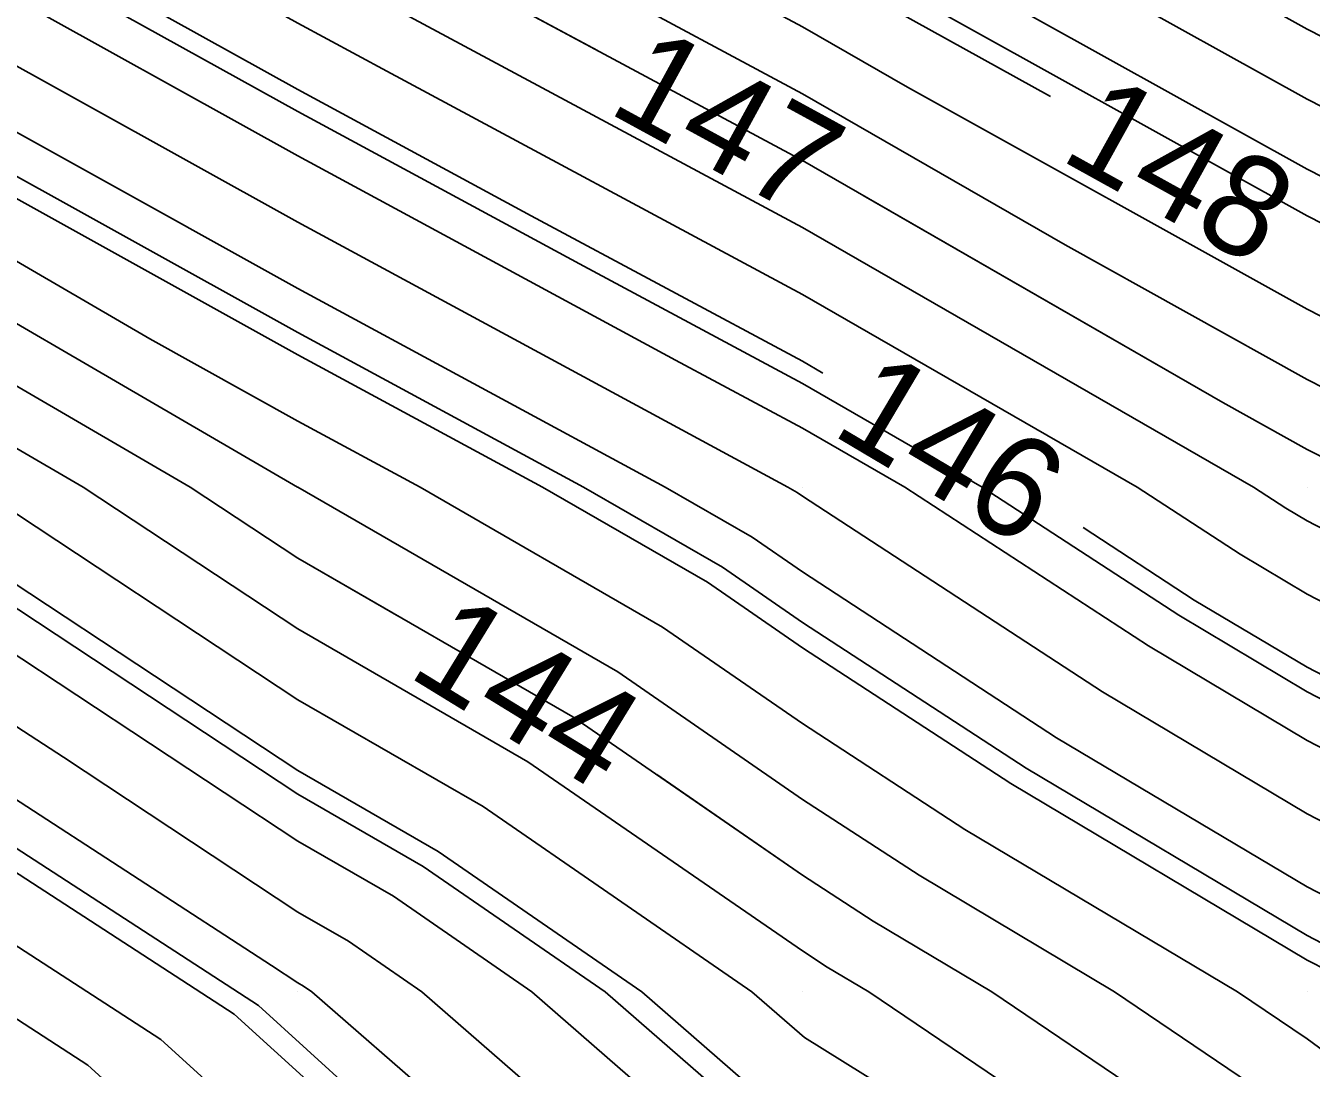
# Model space of a CAD drawing. Extents: x 2354170 to 2357230, y 866100 to 868290.
# Drawn here: x 2355834.59 to 2355860.06, y 867048.49 to 867069.15 of the extents above; entities that cross this region are included whole.
import ezdxf

# ---------------------------------------------------------------- set-up
doc = ezdxf.new("R2010")
doc.units = 0
for name, color, linetype in [('Default', 7, 'Continuous'), ('DTM Contours Major', 7, 'Continuous'), ('DTM Contours Minor', 7, 'Continuous'), ('DTM Contours Minor Text', 7, 'Continuous'), ('Exist DTM QL2 LIDAR Elevation Point', 7, 'Continuous')]:
    doc.layers.add(name, color=color, linetype=linetype)

msp = doc.modelspace()

# ---------------------------------------------------------------- linework, layer by layer
at = {"layer": 'Default'}
for points in [[(2355845.916, 867068.659), (2355843.397, 867070.011), (2355841.196, 867071.226), (2355839.981, 867071.855), (2355834.996, 867074.997), (2355829.981, 867078.023), (2355826.97, 867080.011), (2355822.433, 867082.463), (2355819.981, 867083.808), (2355816.207, 867086.238), (2355811.128, 867090.012), (2355809.981, 867090.886), (2355802.08, 867100.012), (2355800.412, 867102.351), (2355796.043, 867113.334), (2355796.338, 867119.009), (2355796.929, 867125.732), (2355798.559, 867127.177), (2355800.388, 867130.942), (2355805.762, 867141.816)], [(2355805.108, 867136.626), (2355801.955, 867130.247), (2355800.818, 867127.907), (2355798.86, 867126.171), (2355798.149, 867118.092), (2355797.936, 867113.989), (2355801.094, 867106.051), (2355805.399, 867100.012), (2355809.981, 867094.72), (2355816.16, 867090.012), (2355818.352, 867088.383), (2355819.981, 867087.334), (2355824.709, 867084.74), (2355829.981, 867081.892), (2355831.251, 867081.281), (2355833.382, 867080.011), (2355839.981, 867075.852), (2355843.83, 867073.86), (2355849.981, 867070.466), (2355850.815, 867070.011), (2355854.894, 867067.746)], [(2355850.384, 867062.27), (2355849.981, 867062.502), (2355844.605, 867065.387), (2355839.981, 867067.888), (2355836.153, 867070.011), (2355829.981, 867073.736), (2355820.48, 867080.011), (2355820.156, 867080.187), (2355819.981, 867080.283), (2355814.062, 867084.093), (2355809.981, 867087.125), (2355808.439, 867088.469), (2355807.095, 867090.012), (2355799.981, 867098.392), (2355799.056, 867100.012), (2355798.817, 867100.945), (2355794.149, 867112.678), (2355794.526, 867119.927), (2355794.998, 867125.294), (2355796.299, 867126.447), (2355798.821, 867131.636), (2355799.627, 867133.267)], [(2355785.806, 867115.471), (2355785.667, 867112.529), (2355785.35, 867110.167), (2355787.47, 867101.994), (2355787.343, 867100.101), (2355787.524, 867099.134), (2355789.981, 867093.79), (2355791.868, 867090.012), (2355795.955, 867084.037), (2355798.687, 867080.032), (2355799.735, 867078.784), (2355809.724, 867069.871), (2355809.919, 867069.624), (2355811.661, 867068.331), (2355819.981, 867062.322), (2355821.243, 867061.273), (2355823.31, 867060.011), (2355828.511, 867056.19), (2355838.715, 867049.569), (2355841.817, 867046.753), (2355846.733, 867042.468)], [(2355794.17, 867098.29), (2355797.454, 867092.538), (2355798.716, 867090.012), (2355799.981, 867088.163), (2355803.777, 867083.808), (2355808.133, 867080.011), (2355809.981, 867078.388), (2355814.572, 867075.421), (2355819.981, 867071.847), (2355822.554, 867070.011), (2355826.612, 867066.642), (2355829.981, 867064.584), (2355837.847, 867060.011), (2355839.981, 867058.603), (2355845.428, 867055.458), (2355849.981, 867052.321), (2355851.38, 867051.409), (2355853.729, 867050.011), (2355859.981, 867045.783), (2355867.835, 867040.011), (2355869.835, 867038.294), (2355871.682, 867037.18)], [(2355899.789, 867029.069), (2355898.703, 867030.011), (2355889.982, 867035.568), (2355882.456, 867040.011), (2355879.982, 867041.366), (2355874.276, 867044.306), (2355869.982, 867047.159), (2355865.995, 867050.011), (2355862.305, 867052.335), (2355859.981, 867053.539), (2355855.924, 867055.954), (2355849.981, 867059.83), (2355849.874, 867059.904), (2355849.688, 867060.011), (2355839.981, 867065.26), (2355831.417, 867070.011), (2355829.981, 867070.878), (2355827.428, 867072.564), (2355819.981, 867077.878), (2355816.751, 867080.011), (2355812.632, 867082.663), (2355809.981, 867084.633), (2355807.107, 867087.137), (2355804.602, 867090.012)], [(2355899.982, 867030.97), (2355897.442, 867032.551), (2355889.982, 867037.304), (2355885.397, 867040.011), (2355879.982, 867042.976), (2355875.339, 867045.368), (2355869.982, 867048.928), (2355868.467, 867050.011), (2355863.26, 867053.289), (2355859.981, 867054.989), (2355856.833, 867056.863), (2355852.006, 867060.011), (2355849.981, 867061.177), (2355847.466, 867062.527), (2355839.981, 867066.574), (2355833.785, 867070.011), (2355829.981, 867072.307), (2355823.219, 867076.773), (2355819.981, 867079.084), (2355818.576, 867080.011), (2355813.347, 867083.378), (2355809.981, 867085.879), (2355807.773, 867087.803), (2355805.848, 867090.012)], [(2355899.977, 867040.011), (2355889.982, 867045.508), (2355881.809, 867050.011), (2355879.982, 867050.964), (2355874.214, 867054.243), (2355869.982, 867056.838), (2355868.034, 867058.064), (2355864.278, 867060.011), (2355861.394, 867061.423), (2355859.981, 867062.144), (2355855.184, 867064.808), (2355849.981, 867067.803), (2355845.866, 867070.011), (2355842.074, 867072.104), (2355839.981, 867073.187), (2355831.392, 867078.6), (2355829.981, 867079.452), (2355829.134, 867080.011), (2355823.191, 867083.222), (2355819.981, 867084.984), (2355816.922, 867086.953), (2355812.806, 867090.012)], [(2355814.483, 867090.012), (2355817.637, 867087.668), (2355819.981, 867086.159), (2355823.95, 867083.981), (2355829.981, 867080.723), (2355830.461, 867080.492), (2355831.267, 867080.011), (2355839.981, 867074.52), (2355842.952, 867072.982), (2355848.335, 867070.011), (2355849.981, 867069.128), (2355852.062, 867067.93), (2355859.981, 867063.532), (2355862.313, 867062.342), (2355867.074, 867060.011), (2355868.989, 867059.019), (2355869.982, 867058.394), (2355875.178, 867055.208), (2355879.982, 867052.477), (2355884.708, 867050.011), (2355889.982, 867047.106), (2355896.438, 867043.555), (2355899.982, 867041.828)], [(2355899.982, 867049.107), (2355898.127, 867050.011), (2355889.982, 867053.553), (2355883.081, 867056.912), (2355879.982, 867058.529), (2355879.037, 867059.066), (2355877.495, 867060.011), (2355872.974, 867063.003), (2355869.982, 867064.064), (2355865.989, 867066.019), (2355859.981, 867069.085), (2355858.313, 867070.011), (2355849.981, 867074.553), (2355846.463, 867076.494), (2355839.981, 867079.85), (2355839.725, 867080.011), (2355833.619, 867083.649), (2355829.981, 867085.398), (2355826.986, 867087.016), (2355821.527, 867090.012)], [(2355899.982, 867036.393), (2355894.168, 867040.011), (2355889.982, 867042.313), (2355884.855, 867045.138), (2355879.982, 867047.806), (2355878.526, 867048.556), (2355876.335, 867050.011), (2355872.284, 867052.314), (2355869.982, 867053.726), (2355866.124, 867056.154), (2355859.981, 867059.339), (2355859.56, 867059.59), (2355858.914, 867060.011), (2355849.981, 867065.152), (2355840.928, 867070.011), (2355840.318, 867070.348), (2355839.981, 867070.522), (2355838.599, 867071.393), (2355829.981, 867076.594), (2355824.807, 867080.011), (2355821.674, 867081.704), (2355819.981, 867082.633), (2355815.492, 867085.523), (2355809.981, 867089.618)], [(2355899.982, 867047.287), (2355894.393, 867050.011), (2355889.982, 867051.93), (2355886.245, 867053.748), (2355879.982, 867057.016), (2355878.072, 867058.102), (2355874.957, 867060.011), (2355871.963, 867061.993), (2355869.982, 867062.695), (2355865.07, 867065.1), (2355859.981, 867067.697), (2355855.814, 867070.011), (2355849.981, 867073.19), (2355845.586, 867075.616), (2355839.981, 867078.518), (2355837.611, 867080.011), (2355832.829, 867082.86), (2355829.981, 867084.229), (2355826.227, 867086.258), (2355819.981, 867089.685)], [(2355899.982, 867034.585), (2355891.264, 867040.011), (2355889.982, 867040.716), (2355888.412, 867041.581), (2355879.982, 867046.196), (2355877.464, 867047.493), (2355873.674, 867050.011), (2355871.32, 867051.349), (2355869.982, 867052.17), (2355865.169, 867055.199), (2355859.981, 867057.889), (2355858.651, 867058.681), (2355856.612, 867060.011), (2355849.981, 867063.827), (2355841.745, 867068.248), (2355839.981, 867069.201), (2355838.521, 867070.011), (2355829.981, 867075.165), (2355822.643, 867080.011), (2355820.915, 867080.945), (2355819.981, 867081.458), (2355814.777, 867084.808), (2355809.981, 867088.372), (2355809.105, 867089.135)], [(2355899.982, 867045.467), (2355890.659, 867050.011), (2355889.982, 867050.306), (2355889.408, 867050.585), (2355879.982, 867055.503), (2355877.107, 867057.137), (2355872.419, 867060.011), (2355870.952, 867060.982), (2355869.982, 867061.326), (2355864.151, 867064.181), (2355859.981, 867066.309), (2355853.314, 867070.011), (2355849.981, 867071.828), (2355844.708, 867074.738), (2355839.981, 867077.185), (2355835.496, 867080.011), (2355832.04, 867082.07), (2355829.981, 867083.06), (2355825.468, 867085.499), (2355819.981, 867088.51), (2355819.067, 867089.098)], [(2355799.981, 867086.733), (2355803.111, 867083.142), (2355806.703, 867080.011), (2355809.981, 867077.132), (2355818.125, 867071.867), (2355819.981, 867070.641), (2355820.864, 867070.011), (2355825.845, 867065.875), (2355829.981, 867063.349), (2355835.722, 867060.011), (2355839.981, 867057.2), (2355844.539, 867054.569), (2355849.981, 867050.82), (2355850.471, 867050.501), (2355851.293, 867050.011), (2355859.981, 867044.136), (2355865.594, 867040.011), (2355869.682, 867036.501), (2355875.178, 867033.185), (2355883.911, 867028.258), (2355893.664, 867020.195), (2355897.318, 867017.025), (2355900.927, 867015.171)], [(2355798.42, 867086.155), (2355799.981, 867083.873), (2355801.779, 867081.81), (2355803.842, 867080.011), (2355809.981, 867074.619), (2355817.109, 867070.011), (2355819.981, 867067.937), (2355824.311, 867064.341), (2355829.981, 867060.878), (2355831.473, 867060.011), (2355839.981, 867054.396), (2355842.761, 867052.791), (2355846.796, 867050.011), (2355850.093, 867047.137), (2355857.417, 867042.575), (2355859.981, 867040.841), (2355861.111, 867040.011), (2355869.376, 867032.916), (2355873.315, 867030.538), (2355878.771, 867027.46)], [(2355799.981, 867085.303), (2355802.445, 867082.476), (2355805.273, 867080.011), (2355809.981, 867075.876), (2355819.052, 867070.011), (2355819.981, 867069.341), (2355825.078, 867065.108), (2355829.981, 867062.114), (2355833.597, 867060.011), (2355839.981, 867055.798), (2355843.65, 867053.68), (2355848.975, 867050.011), (2355850.017, 867049.104), (2355852.33, 867047.663), (2355859.981, 867042.489), (2355863.352, 867040.011), (2355869.529, 867034.708), (2355874.247, 867031.861), (2355881.744, 867027.632), (2355894.979, 867016.689), (2355896.907, 867015.017), (2355898.81, 867014.04), (2355901.152, 867011.437)], [(2355799.981, 867081.013), (2355800.447, 867080.478), (2355800.982, 867080.011), (2355809.981, 867072.107), (2355813.222, 867070.011), (2355819.981, 867065.129), (2355822.777, 867062.807), (2355827.356, 867060.011), (2355829.402, 867058.507), (2355835.334, 867054.658), (2355839.981, 867051.591), (2355840.983, 867051.013), (2355842.437, 867050.011), (2355850.246, 867043.205), (2355858.191, 867038.256), (2355862.81, 867034.704), (2355869.069, 867029.33), (2355871.453, 867027.891), (2355875.24, 867025.755), (2355885.843, 867016.989), (2355887.141, 867011.804), (2355887.744, 867006.029), (2355889.839, 867000.011), (2355884.617, 866995.375)], [(2355799.924, 867079.728), (2355803.081, 867076.911), (2355809.981, 867070.85), (2355811.278, 867070.011), (2355819.981, 867063.726), (2355822.01, 867062.04), (2355825.333, 867060.011), (2355828.957, 867057.349), (2355839.459, 867050.533), (2355839.981, 867050.189), (2355840.094, 867050.124), (2355840.257, 867050.011), (2355850.323, 867041.239), (2355856.994, 867037.083), (2355864.7, 867031.157), (2355868.916, 867027.537), (2355870.522, 867026.568), (2355873.073, 867025.129), (2355880.214, 867019.225), (2355882.201, 867011.288), (2355883.124, 867002.447), (2355883.972, 867000.011), (2355881.858, 866998.134), (2355882.572, 866990.01)], [(2355799.546, 867077.84), (2355808.951, 867069.447), (2355809.733, 867068.459), (2355816.716, 867063.276), (2355819.981, 867060.918), (2355820.476, 867060.507), (2355821.287, 867060.011), (2355828.065, 867055.031), (2355837.264, 867049.062), (2355843.918, 867043.022), (2355850.476, 867037.307), (2355854.601, 867034.737), (2355868.481, 867024.062), (2355868.61, 867023.951), (2355868.659, 867023.921), (2355868.737, 867023.877), (2355868.956, 867023.697), (2355872.321, 867010.255), (2355872.622, 867007.37), (2355874.177, 867000.011), (2355874.766, 866994.795)], [(2355799.357, 867076.896), (2355808.178, 867069.024), (2355809.547, 867067.293), (2355819.598, 867059.834), (2355819.913, 867059.555), (2355820.147, 867059.363), (2355827.62, 867053.873), (2355835.814, 867048.555), (2355846.02, 867039.291), (2355850.553, 867035.34), (2355853.404, 867033.565), (2355863.327, 867025.933), (2355863.728, 867022.836), (2355865.274, 867018.501), (2355867.371, 867010.011), (2355869.682, 867000.31), (2355869.722, 867000.011), (2355869.77, 866999.799), (2355869.982, 866998.221), (2355870.815, 866990.844)], [(2355908.419, 867020.199), (2355898.965, 867025.054), (2355893.252, 867030.011), (2355889.982, 867032.094), (2355884.895, 867035.098), (2355878.903, 867038.478), (2355876.362, 867040.011), (2355872.151, 867042.181), (2355869.982, 867043.623), (2355861.052, 867050.011), (2355860.395, 867050.425), (2355859.981, 867050.639), (2355854.106, 867054.136), (2355849.981, 867056.827), (2355848.096, 867058.126), (2355844.829, 867060.011), (2355839.981, 867062.633), (2355834.093, 867065.9), (2355829.981, 867068.29), (2355828.912, 867068.943), (2355827.625, 867070.011), (2355823.667, 867072.836)], [(2355906.683, 867023.309), (2355899.377, 867027.062), (2355895.977, 867030.011), (2355889.982, 867033.831), (2355880.654, 867039.338), (2355879.834, 867039.801), (2355879.486, 867040.011), (2355873.214, 867043.243), (2355869.982, 867045.391), (2355863.524, 867050.011), (2355861.35, 867051.38), (2355859.981, 867052.089), (2355855.015, 867055.045), (2355849.981, 867058.328), (2355848.985, 867059.015), (2355847.259, 867060.011), (2355839.981, 867063.947), (2355831.142, 867068.85)], [(2355907.279, 867018.566), (2355898.554, 867023.047), (2355890.526, 867030.011), (2355889.982, 867030.358), (2355889.135, 867030.858), (2355877.971, 867037.154), (2355873.238, 867040.011), (2355871.089, 867041.119), (2355869.982, 867041.854), (2355863.504, 867046.489), (2355859.981, 867049.078), (2355858.601, 867050.011), (2355853.197, 867053.227), (2355849.981, 867055.325), (2355847.207, 867057.237), (2355842.4, 867060.011), (2355839.981, 867061.319), (2355837.043, 867062.949), (2355829.981, 867067.055)], [(2355829.981, 867065.819), (2355839.972, 867060.011), (2355839.981, 867060.005), (2355846.318, 867056.348), (2355849.981, 867053.823), (2355852.289, 867052.318), (2355856.165, 867050.011), (2355859.981, 867047.43), (2355869.718, 867040.275), (2355869.982, 867040.086), (2355870.027, 867040.056), (2355870.114, 867040.011), (2355877.04, 867035.831), (2355888.247, 867029.51), (2355891.034, 867027.206), (2355898.142, 867021.039), (2355905.162, 867017.434)], [(2355936.979, 867014.672), (2355932.529, 867017.464), (2355929.786, 867019.235), (2355928.596, 867020.011), (2355919.982, 867026.142), (2355914.97, 867030.011), (2355909.982, 867032.802), (2355903.902, 867036.091), (2355899.982, 867038.2), (2355897.072, 867040.011), (2355889.982, 867043.911), (2355881.298, 867048.695), (2355879.982, 867049.416), (2355879.589, 867049.618), (2355878.997, 867050.011), (2355873.249, 867053.279), (2355869.982, 867055.282), (2355867.079, 867057.109), (2355861.482, 867060.011), (2355860.474, 867060.504), (2355859.981, 867060.756), (2355858.306, 867061.686), (2355851.183, 867065.786)], [(2355938.28, 867004.426), (2355936.035, 867008.405), (2355928.311, 867013.394), (2355920.596, 867018.418), (2355919.153, 867019.339), (2355918.744, 867020.011), (2355909.982, 867027.213), (2355905.123, 867030.011), (2355899.982, 867032.778), (2355892.656, 867037.337), (2355889.982, 867039.041), (2355888.339, 867040.011), (2355879.982, 867044.586), (2355876.401, 867046.431), (2355871.012, 867050.011), (2355870.355, 867050.385), (2355869.982, 867050.614), (2355864.214, 867054.244), (2355859.981, 867056.439), (2355857.742, 867057.772), (2355855.541, 867059.208)], [(2355831.21, 867058.782), (2355839.981, 867052.993), (2355841.872, 867051.902), (2355844.616, 867050.011), (2355850.17, 867045.171), (2355859.388, 867039.429), (2355860.919, 867038.252), (2355869.222, 867031.123), (2355872.384, 867029.215), (2355877.408, 867026.381), (2355891.472, 867014.753), (2355892.081, 867012.32), (2355892.364, 867009.611), (2355893.374, 867006.709), (2355894.617, 867000.011), (2355893.816, 866996.176), (2355889.982, 866994.929)]]:
    msp.add_lwpolyline(points, dxfattribs=at)
at = {"layer": 'DTM Contours Major'}
msp.add_lwpolyline([(2355903.061, 867023.69), (2355899.103, 867025.723), (2355894.16, 867030.011), (2355889.982, 867032.673), (2355883.481, 867036.511), (2355879.213, 867038.919), (2355877.403, 867040.011), (2355872.506, 867042.535), (2355869.982, 867044.212), (2355861.876, 867050.011), (2355860.713, 867050.743), (2355859.981, 867051.123), (2355854.409, 867054.439), (2355849.981, 867057.327), (2355848.392, 867058.422), (2355845.639, 867060.011), (2355839.981, 867063.071), (2355833.109, 867066.883), (2355829.981, 867068.702), (2355829.168, 867069.198), (2355828.189, 867070.011), (2355819.981, 867075.867), (2355818.573, 867076.797)], dxfattribs=at)
at = {"layer": 'DTM Contours Minor'}
for points in [[(2355870.725, 867049.612), (2355870.125, 867050.011), (2355870.034, 867050.063), (2355869.982, 867050.095), (2355863.896, 867053.926), (2355859.981, 867055.956), (2355857.439, 867057.469), (2355853.541, 867060.011), (2355849.981, 867062.06), (2355845.559, 867064.434), (2355839.981, 867067.45), (2355835.364, 867070.011), (2355829.981, 867073.26), (2355820.413, 867079.579), (2355819.981, 867079.888), (2355819.793, 867080.011), (2355813.824, 867083.854), (2355809.981, 867086.71), (2355808.217, 867088.247), (2355806.679, 867090.012), (2355799.981, 867097.903)], [(2355899.982, 867044.254), (2355891.705, 867048.288), (2355889.982, 867049.236), (2355888.574, 867050.011), (2355879.982, 867054.495), (2355876.464, 867056.494), (2355870.727, 867060.011), (2355870.278, 867060.308), (2355869.982, 867060.413), (2355863.538, 867063.568), (2355859.981, 867065.383), (2355851.648, 867070.011), (2355849.981, 867070.92), (2355844.122, 867074.152), (2355839.981, 867076.297), (2355834.087, 867080.011), (2355831.514, 867081.544), (2355829.981, 867082.281), (2355824.962, 867084.993), (2355819.981, 867087.726), (2355818.59, 867088.621), (2355816.719, 867090.012)], [(2355799.981, 867088.163), (2355803.777, 867083.808), (2355808.133, 867080.011), (2355809.981, 867078.388), (2355814.572, 867075.421), (2355819.981, 867071.847), (2355822.554, 867070.011), (2355826.612, 867066.642), (2355829.981, 867064.584), (2355837.847, 867060.011), (2355839.981, 867058.603), (2355841.981, 867057.448)], [(2355799.798, 867079.099), (2355809.971, 867070.021), (2355809.981, 867070.013), (2355809.983, 867070.011), (2355819.981, 867062.79), (2355821.499, 867061.529), (2355823.984, 867060.011), (2355828.66, 867056.576), (2355839.198, 867049.737), (2355841.116, 867047.996), (2355850.374, 867039.928), (2355856.196, 867036.301), (2355865.96, 867028.792), (2355868.814, 867026.342), (2355869.901, 867025.686), (2355871.628, 867024.712), (2355876.461, 867020.715), (2355878.908, 867010.944), (2355880.044, 867000.059), (2355880.06, 867000.011), (2355880.019, 866999.973), (2355880.895, 866990.01), (2355881.667, 866988.325), (2355882.293, 866981.088)], [(2355899.982, 867038.2), (2355897.072, 867040.011), (2355889.982, 867043.911), (2355881.298, 867048.695), (2355879.982, 867049.416), (2355879.589, 867049.618), (2355878.997, 867050.011), (2355873.249, 867053.279), (2355869.982, 867055.282), (2355867.079, 867057.109), (2355861.482, 867060.011), (2355860.474, 867060.504), (2355859.981, 867060.756), (2355858.306, 867061.686), (2355849.981, 867066.478), (2355843.397, 867070.011), (2355841.196, 867071.226), (2355839.981, 867071.855), (2355834.996, 867074.997), (2355829.981, 867078.023)], [(2355830.764, 867060.011), (2355839.981, 867053.928), (2355842.465, 867052.495), (2355846.069, 867050.011), (2355850.119, 867046.482), (2355859.113, 867040.879), (2355859.981, 867040.292), (2355860.364, 867040.011), (2355869.325, 867032.318), (2355873.005, 867030.097), (2355878.853, 867026.798), (2355895.225, 867013.262), (2355895.375, 867012.665), (2355895.444, 867011.999), (2355895.692, 867011.286), (2355897.784, 867000.011), (2355896.435, 866993.557)], [(2355847.092, 867054.313), (2355849.981, 867052.321), (2355851.38, 867051.409), (2355853.729, 867050.011), (2355859.981, 867045.783), (2355867.835, 867040.011), (2355869.835, 867038.294), (2355876.109, 867034.508), (2355886.079, 867028.884), (2355892.349, 867023.7), (2355897.73, 867019.032), (2355903.045, 867016.303)]]:
    msp.add_lwpolyline(points, dxfattribs=at)
at = {"layer": 'Exist DTM QL2 LIDAR Elevation Point'}
for p, q in [((2355839.981, 867060.011), (2355839.981, 867060.011)), ((2355849.981, 867060.011), (2355849.981, 867060.011)), ((2355859.981, 867060.011), (2355859.981, 867060.011)), ((2355839.981, 867050.011), (2355839.981, 867050.011)), ((2355849.981, 867050.011), (2355849.981, 867050.011)), ((2355859.981, 867050.011), (2355859.981, 867050.011))]:
    msp.add_line(p, q, dxfattribs=at)

# ---------------------------------------------------------------- texts
at = {"layer": 'Default'}
for s, rotation, p in [('147', 331.3848, (2355846.083, 867067.453)), ('148', 331.0142, (2355855.042, 867066.517)), ('146', 329.2963, (2355850.517, 867061.076))]:
    msp.add_text(s, height=2, rotation=rotation, dxfattribs=at).set_placement(p)
at = {"layer": 'DTM Contours Minor Text'}
msp.add_text('144', height=2, rotation=328.4664, dxfattribs=at).set_placement((2355842.117, 867056.286))

doc.saveas('drawing.dxf')
